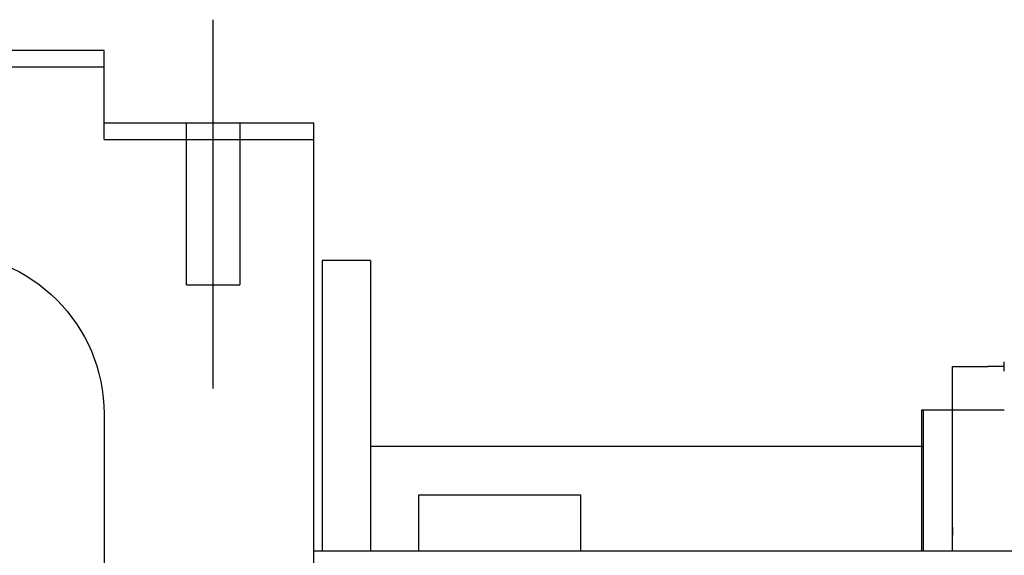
# Model space of a CAD drawing. Header units: millimetres. Extents: x -1108 to 3135, y -1596 to 860.
# Tile 466 of 649: x 866 to 927, y -918 to -885. Entities that reach past the tile are written whole.
import ezdxf
from ezdxf.lldxf.tags import DXFTag

# ---------------------------------------------------------------- set-up
doc = ezdxf.new("R2010")
doc.units = ezdxf.units.MM
doc.layers.get('0').update_dxf_attribs({"linetype": 'CONTINUOUS'})
tags = doc.linetypes.add('DASHED', pattern=[25.72, 12.86, -12.86]).pattern_tags.tags
tags[6:7] = [DXFTag(74, 4), DXFTag(75, 0), DXFTag(340, '0'), DXFTag(46, 0.0), DXFTag(50, 0.0), DXFTag(44, 0.0), DXFTag(45, 0.0)]
tags[4:5] = [DXFTag(74, 4), DXFTag(75, 0), DXFTag(340, '0'), DXFTag(46, 0.0), DXFTag(50, 0.0), DXFTag(44, 0.0), DXFTag(45, 0.0)]

msp = doc.modelspace()

# ---------------------------------------------------------------- linework, layer by layer
at = {"ltscale": 0.2}
msp.add_line((878.135, -907.937), (878.135, -885.112), dxfattribs=at)
at = {"linetype": 'Continuous'}
for p, q in [((871.385, -887.024), (797.385, -887.024)), ((871.385, -888.024), (871.385, -887.024)), ((797.385, -888.024), (871.385, -888.024)), ((871.385, -892.524), (871.385, -888.024)), ((884.385, -891.524), (871.385, -891.524)), ((884.385, -892.524), (884.385, -891.524)), ((871.385, -892.524), (884.385, -892.524)), ((884.385, -917.025), (884.385, -892.524)), ((887.885, -900.024), (884.885, -900.024)), ((884.885, -900.024), (884.885, -918.024)), ((887.885, -900.024), (887.885, -918.024)), ((923.935, -909.274), (923.935, -906.574)), ((923.935, -906.574), (926.135, -906.574)), ((927.135, -906.574), (926.135, -906.574)), ((927.135, -906.874), (927.135, -906.305)), ((871.385, -909.524), (871.385, -949.024)), ((922.035, -918.024), (922.035, -909.274)), ((922.035, -909.274), (922.135, -909.274)), ((922.135, -918.024), (922.135, -909.274)), ((922.135, -909.274), (923.935, -909.274)), ((923.935, -909.274), (927.135, -909.274)), ((923.935, -918.024), (923.935, -909.274)), ((887.892, -911.524), (922.135, -911.524)), ((890.885, -914.524), (900.885, -914.524)), ((890.885, -918.024), (890.885, -914.524)), ((900.885, -914.524), (900.885, -918.024)), ((884.385, -918.024), (884.385, -917.024)), ((1147.56, -918.024), (884.385, -918.024)), ((884.385, -937.474), (884.385, -918.024))]:
    msp.add_line(p, q, dxfattribs=at)
at = {"linetype": 'DASHED'}
for p, q in [((876.485, -901.524), (876.485, -891.524)), ((879.785, -891.524), (879.785, -901.524)), ((876.485, -901.524), (879.785, -901.524))]:
    msp.add_line(p, q, dxfattribs=at)
at = {"linetype": 'Continuous', "extrusion": (0, 0, -1)}
msp.add_arc((-861.385, -909.524), 10, 90, 180, dxfattribs=at)
at = {"linetype": 'Continuous'}
msp.add_open_spline([(923.935, -916.524), (923.935, -917.024)], degree=1, dxfattribs=at)

doc.saveas('drawing.dxf')
